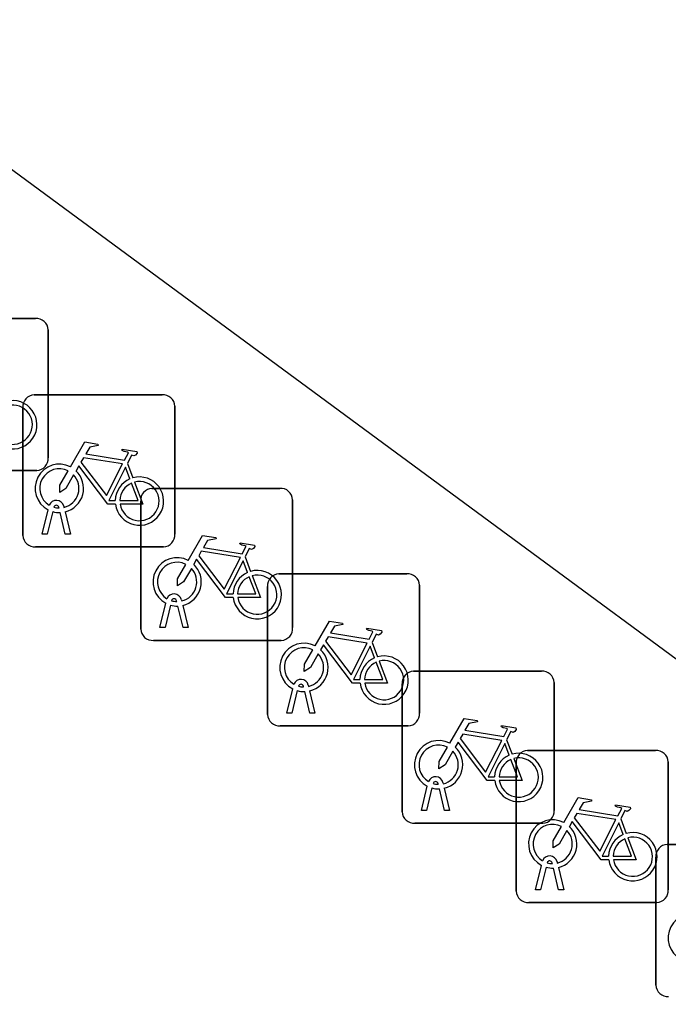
# Model space of a CAD drawing. Extents: x 161087 to 161922, y 382574 to 383873.
# Drawn here: x 161441.45 to 161445.71, y 383480.94 to 383487.36 of the extents above; entities that cross this region are included whole.
import ezdxf

# ---------------------------------------------------------------- set-up
doc = ezdxf.new("R2010")
doc.units = 0
for name, color, linetype in [('IMGEO_Fietsenrek', 7, 'Continuous'), ('IMGEO_Fietspad_gesloten', 7, 'Continuous'), ('IMGEO_OVBaan_gesloten', 7, 'Continuous')]:
    doc.layers.add(name, color=color, linetype=linetype)

msp = doc.modelspace()

# ---------------------------------------------------------------- linework, layer by layer
at = {"layer": 'IMGEO_Fietsenrek'}
for p, q in [((161440.7109, 383485.3945), (161441.5518, 383485.3945)), ((161441.5518, 383485.3945), (161440.7109, 383485.3945)), ((161441.6355, 383485.3201), (161441.6355, 383484.4792)), ((161441.6355, 383484.4792), (161441.6355, 383485.3201)), ((161441.5439, 383484.8925), (161442.3848, 383484.8925)), ((161442.3848, 383484.8925), (161441.5439, 383484.8925)), ((161441.4695, 383483.9679), (161441.4695, 383484.8088)), ((161441.4695, 383484.8088), (161441.4695, 383483.9679)), ((161442.4685, 383484.8181), (161442.4685, 383483.9772)), ((161442.4685, 383483.9772), (161442.4685, 383484.8181)), ((161441.5611, 383484.3955), (161440.7202, 383484.3955)), ((161440.7202, 383484.3955), (161441.5611, 383484.3955)), ((161442.1562, 383484.4422), (161442.1925, 383484.347)), ((161442.3179, 383484.2775), (161443.1588, 383484.2775)), ((161443.1588, 383484.2775), (161442.3179, 383484.2775)), ((161442.2435, 383483.3529), (161442.2435, 383484.1938)), ((161442.2435, 383484.1938), (161442.2435, 383483.3529)), ((161443.2425, 383484.2031), (161443.2425, 383483.3622)), ((161443.2425, 383483.3622), (161443.2425, 383484.2031)), ((161441.5965, 383483.9773), (161441.6348, 383484.1373)), ((161441.6652, 383484.1251), (161441.6299, 383483.9773)), ((161441.7069, 383484.1489), (161441.7059, 383484.1532)), ((161441.7376, 383484.1604), (161441.7394, 383484.1525)), ((161441.7464, 383484.1233), (161441.7814, 383483.9773)), ((161441.748, 383483.9773), (161441.7141, 383484.119)), ((161441.6299, 383483.9773), (161441.5965, 383483.9773)), ((161441.7814, 383483.9773), (161441.748, 383483.9773)), ((161442.3941, 383483.8935), (161441.5532, 383483.8935)), ((161441.5532, 383483.8935), (161442.3941, 383483.8935)), ((161442.9302, 383483.8272), (161442.9665, 383483.732)), ((161443.1519, 383483.7155), (161443.9928, 383483.7155)), ((161443.9928, 383483.7155), (161443.1519, 383483.7155)), ((161443.0775, 383482.7909), (161443.0775, 383483.6318)), ((161443.0775, 383483.6318), (161443.0775, 383482.7909)), ((161444.0765, 383483.6411), (161444.0765, 383482.8002)), ((161444.0765, 383482.8002), (161444.0765, 383483.6411)), ((161442.5116, 383483.5454), (161442.5134, 383483.5375)), ((161442.3705, 383483.3623), (161442.4088, 383483.5223)), ((161442.4392, 383483.5101), (161442.4039, 383483.3623)), ((161442.4809, 383483.5339), (161442.4799, 383483.5382)), ((161442.522, 383483.3623), (161442.4881, 383483.504)), ((161442.5204, 383483.5083), (161442.5554, 383483.3623)), ((161442.4039, 383483.3623), (161442.3705, 383483.3623)), ((161442.5554, 383483.3623), (161442.522, 383483.3623)), ((161443.1681, 383483.2785), (161442.3272, 383483.2785)), ((161442.3272, 383483.2785), (161443.1681, 383483.2785)), ((161443.7642, 383483.2652), (161443.8005, 383483.17)), ((161444.0369, 383483.0755), (161444.8778, 383483.0755)), ((161444.8778, 383483.0755), (161444.0369, 383483.0755)), ((161443.3149, 383482.9719), (161443.3139, 383482.9762)), ((161443.3456, 383482.9834), (161443.3474, 383482.9755)), ((161443.9625, 383482.1509), (161443.9625, 383482.9918)), ((161443.9625, 383482.9918), (161443.9625, 383482.1509)), ((161444.9615, 383483.0011), (161444.9615, 383482.1602)), ((161444.9615, 383482.1602), (161444.9615, 383483.0011)), ((161443.2045, 383482.8003), (161443.2428, 383482.9603)), ((161443.2732, 383482.9481), (161443.2379, 383482.8003)), ((161443.356, 383482.8003), (161443.3221, 383482.942)), ((161443.3544, 383482.9463), (161443.3894, 383482.8003)), ((161443.2379, 383482.8003), (161443.2045, 383482.8003)), ((161443.3894, 383482.8003), (161443.356, 383482.8003)), ((161444.0021, 383482.7165), (161443.1612, 383482.7165)), ((161443.1612, 383482.7165), (161444.0021, 383482.7165)), ((161444.6492, 383482.6252), (161444.6855, 383482.53)), ((161444.7869, 383482.5545), (161445.6278, 383482.5545)), ((161445.6278, 383482.5545), (161444.7869, 383482.5545)), ((161444.7125, 383481.6299), (161444.7125, 383482.4708)), ((161444.7125, 383482.4708), (161444.7125, 383481.6299)), ((161445.7115, 383482.4801), (161445.7115, 383481.6392)), ((161445.7115, 383481.6392), (161445.7115, 383482.4801)), ((161444.1999, 383482.3319), (161444.1989, 383482.3362)), ((161444.2306, 383482.3434), (161444.2324, 383482.3355)), ((161444.0895, 383482.1603), (161444.1278, 383482.3203)), ((161444.1582, 383482.3081), (161444.1229, 383482.1603)), ((161444.241, 383482.1603), (161444.2071, 383482.302)), ((161444.2394, 383482.3063), (161444.2744, 383482.1603)), ((161444.1229, 383482.1603), (161444.0895, 383482.1603)), ((161444.2744, 383482.1603), (161444.241, 383482.1603)), ((161444.8871, 383482.0765), (161444.0462, 383482.0765)), ((161444.0462, 383482.0765), (161444.8871, 383482.0765)), ((161445.3992, 383482.1042), (161445.4355, 383482.009)), ((161445.7049, 383481.9365), (161446.5458, 383481.9365)), ((161446.5458, 383481.9365), (161445.7049, 383481.9365)), ((161444.9499, 383481.8109), (161444.9489, 383481.8152)), ((161444.9806, 383481.8224), (161444.9824, 383481.8145)), ((161445.6305, 383481.0119), (161445.6305, 383481.8528)), ((161445.6305, 383481.8528), (161445.6305, 383481.0119)), ((161444.8395, 383481.6393), (161444.8778, 383481.7993)), ((161444.9082, 383481.7871), (161444.8729, 383481.6393)), ((161444.991, 383481.6393), (161444.9571, 383481.781)), ((161444.9894, 383481.7853), (161445.0244, 383481.6393)), ((161444.8729, 383481.6393), (161444.8395, 383481.6393)), ((161445.0244, 383481.6393), (161444.991, 383481.6393)), ((161445.6371, 383481.5555), (161444.7962, 383481.5555)), ((161444.7962, 383481.5555), (161445.6371, 383481.5555))]:
    msp.add_line(p, q, dxfattribs=at)
for points in [[(161441.7821, 383484.4192), (161441.8768, 383484.5827), (161441.963, 383484.5689), (161441.9647, 383484.5602), (161441.9086, 383484.5493), (161441.8824, 383484.504), (161442.1376, 383484.4632)], [(161442.1376, 383484.4632), (161442.1626, 383484.512), (161442.1575, 383484.516), (161442.1343, 383484.5197), (161442.1216, 383484.5272), (161442.1206, 383484.5303), (161442.1228, 383484.5349), (161442.2176, 383484.5198), (161442.2199, 383484.5095), (161442.2105, 383484.4971), (161442.1981, 383484.4907), (161442.1836, 383484.4969), (161442.1562, 383484.4422)], [(161442.1247, 383484.438), (161441.8679, 383484.479), (161441.8512, 383484.4502), (161442.0182, 383484.2299), (161442.1247, 383484.438)], [(161441.8028, 383484.3667), (161441.7512, 383484.2775), (161441.7113, 383484.2515), (161441.7125, 383484.299), (161441.767, 383484.3932)], [(161442.0778, 383484.1745), (161442.0281, 383484.1746), (161441.8374, 383484.4263), (161441.8184, 383484.3935)], [(161442.1727, 383484.34), (161442.1434, 383484.4168), (161442.034, 383484.1987), (161442.0767, 383484.1986)], [(161442.2032, 383484.3188), (161442.2582, 383484.1742), (161442.1081, 383484.1745)], [(161442.1067, 383484.1985), (161442.2266, 383484.1983), (161442.1834, 383484.3119)], [(161442.5561, 383483.8042), (161442.6508, 383483.9677), (161442.737, 383483.9539), (161442.7387, 383483.9452), (161442.6826, 383483.9343), (161442.6564, 383483.889), (161442.9116, 383483.8482)], [(161442.9116, 383483.8482), (161442.9366, 383483.897), (161442.9315, 383483.901), (161442.9083, 383483.9047), (161442.8956, 383483.9122), (161442.8946, 383483.9153), (161442.8968, 383483.9199), (161442.9916, 383483.9048), (161442.9939, 383483.8945), (161442.9845, 383483.8821), (161442.9721, 383483.8757), (161442.9576, 383483.8819), (161442.9302, 383483.8272)], [(161442.8518, 383483.5595), (161442.8021, 383483.5596), (161442.6114, 383483.8113), (161442.5924, 383483.7785)], [(161442.8987, 383483.823), (161442.6419, 383483.864), (161442.6252, 383483.8352), (161442.7922, 383483.6149), (161442.8987, 383483.823)], [(161442.5768, 383483.7517), (161442.5252, 383483.6625), (161442.4853, 383483.6365), (161442.4865, 383483.684), (161442.541, 383483.7782)], [(161442.9467, 383483.725), (161442.9174, 383483.8018), (161442.808, 383483.5837), (161442.8507, 383483.5836)], [(161442.8807, 383483.5835), (161443.0006, 383483.5833), (161442.9574, 383483.6969)], [(161442.9772, 383483.7038), (161443.0322, 383483.5592), (161442.8821, 383483.5595)], [(161443.3901, 383483.2422), (161443.4848, 383483.4057), (161443.571, 383483.3919), (161443.5727, 383483.3832), (161443.5166, 383483.3723), (161443.4904, 383483.327), (161443.7456, 383483.2862)], [(161443.7456, 383483.2862), (161443.7706, 383483.335), (161443.7655, 383483.339), (161443.7423, 383483.3427), (161443.7296, 383483.3502), (161443.7286, 383483.3533), (161443.7308, 383483.3579), (161443.8256, 383483.3428), (161443.8279, 383483.3325), (161443.8185, 383483.3201), (161443.8061, 383483.3137), (161443.7916, 383483.3199), (161443.7642, 383483.2652)], [(161443.7327, 383483.261), (161443.4759, 383483.302), (161443.4592, 383483.2732), (161443.6262, 383483.0529), (161443.7327, 383483.261)], [(161443.6858, 383482.9975), (161443.6361, 383482.9976), (161443.4454, 383483.2493), (161443.4264, 383483.2165)], [(161443.7807, 383483.163), (161443.7514, 383483.2398), (161443.642, 383483.0217), (161443.6847, 383483.0216)], [(161443.4108, 383483.1897), (161443.3592, 383483.1005), (161443.3193, 383483.0745), (161443.3205, 383483.122), (161443.375, 383483.2162)], [(161443.7147, 383483.0215), (161443.8346, 383483.0213), (161443.7914, 383483.1349)], [(161443.8112, 383483.1418), (161443.8662, 383482.9972), (161443.7161, 383482.9975)], [(161444.2751, 383482.6022), (161444.3698, 383482.7657), (161444.456, 383482.7519), (161444.4577, 383482.7432), (161444.4016, 383482.7323), (161444.3754, 383482.687), (161444.6306, 383482.6462)], [(161444.6306, 383482.6462), (161444.6556, 383482.695), (161444.6505, 383482.699), (161444.6273, 383482.7027), (161444.6146, 383482.7102), (161444.6136, 383482.7133), (161444.6158, 383482.7179), (161444.7106, 383482.7028), (161444.7129, 383482.6925), (161444.7035, 383482.6801), (161444.6911, 383482.6737), (161444.6766, 383482.6799), (161444.6492, 383482.6252)], [(161444.6177, 383482.621), (161444.3609, 383482.662), (161444.3442, 383482.6332), (161444.5112, 383482.4129), (161444.6177, 383482.621)], [(161444.5708, 383482.3575), (161444.5211, 383482.3576), (161444.3304, 383482.6093), (161444.3114, 383482.5765)], [(161444.6657, 383482.523), (161444.6364, 383482.5998), (161444.527, 383482.3817), (161444.5697, 383482.3816)], [(161444.2958, 383482.5497), (161444.2442, 383482.4605), (161444.2043, 383482.4345), (161444.2055, 383482.482), (161444.26, 383482.5762)], [(161444.5997, 383482.3815), (161444.7196, 383482.3813), (161444.6764, 383482.4949)], [(161444.6962, 383482.5018), (161444.7512, 383482.3572), (161444.6011, 383482.3575)], [(161445.0251, 383482.0812), (161445.1198, 383482.2447), (161445.206, 383482.2309), (161445.2077, 383482.2222), (161445.1516, 383482.2113), (161445.1254, 383482.166), (161445.3806, 383482.1252)], [(161445.3806, 383482.1252), (161445.4056, 383482.174), (161445.4005, 383482.178), (161445.3773, 383482.1817), (161445.3646, 383482.1892), (161445.3636, 383482.1923), (161445.3658, 383482.1969), (161445.4606, 383482.1818), (161445.4629, 383482.1715), (161445.4535, 383482.1591), (161445.4411, 383482.1527), (161445.4266, 383482.1589), (161445.3992, 383482.1042)], [(161445.3677, 383482.1), (161445.1109, 383482.141), (161445.0942, 383482.1122), (161445.2612, 383481.8919), (161445.3677, 383482.1)], [(161445.3208, 383481.8365), (161445.2711, 383481.8366), (161445.0804, 383482.0883), (161445.0614, 383482.0555)], [(161445.4157, 383482.002), (161445.3864, 383482.0788), (161445.277, 383481.8607), (161445.3197, 383481.8606)], [(161445.0458, 383482.0287), (161444.9942, 383481.9395), (161444.9543, 383481.9135), (161444.9555, 383481.961), (161445.01, 383482.0552)], [(161445.3497, 383481.8605), (161445.4696, 383481.8603), (161445.4264, 383481.9739)], [(161445.4462, 383481.9808), (161445.5012, 383481.8362), (161445.3511, 383481.8365)]]:
    msp.add_lwpolyline(points, dxfattribs=at)
for centre, radius, start, end in [((161441.5576, 383485.3168), 0.0779, 2.4484, 94.28452), ((161441.5576, 383485.3168), 0.0779, 2.4484, 94.28452), ((161441.4027, 383484.6959), 0.159, 187.0065, 105.77075), ((161441.5472, 383484.8146), 0.0779, 92.4484, 184.28452), ((161441.5472, 383484.8146), 0.0779, 92.4484, 184.28452), ((161442.3906, 383484.8148), 0.0779, 2.4484, 94.28452), ((161442.3906, 383484.8148), 0.0779, 2.4484, 94.28452), ((161441.4027, 383484.6959), 0.129, 188.67146, 104.58832), ((161441.5578, 383484.4734), 0.0779, 272.4484, 4.28452), ((161441.5578, 383484.4734), 0.0779, 272.4484, 4.28452), ((161441.7091, 383484.2779), 0.159, 62.67661, 242.13685), ((161441.7091, 383484.2779), 0.129, 63.31916, 238.90302), ((161441.7091, 383484.2779), 0.159, 283.5766, 46.60424), ((161441.7091, 383484.2779), 0.129, 283.60429, 43.43025), ((161442.2357, 383484.1939), 0.159, 113.3408, 178.32165), ((161442.2357, 383484.1939), 0.159, 187.0065, 105.77075), ((161442.2357, 383484.1939), 0.129, 188.67146, 104.58832), ((161442.2357, 383484.1939), 0.129, 113.92302, 177.95563), ((161442.3212, 383484.1996), 0.0779, 92.4484, 184.28452), ((161442.3212, 383484.1996), 0.0779, 92.4484, 184.28452), ((161443.1646, 383484.1998), 0.0779, 2.4484, 94.28452), ((161443.1646, 383484.1998), 0.0779, 2.4484, 94.28452), ((161441.6889, 383484.1493), 0.0499, 12.8025, 158.69338), ((161441.7091, 383484.2779), 0.159, 253.99666, 271.78671), ((161441.6889, 383484.1493), 0.0174, 12.8025, 163.45023), ((161441.7091, 383484.2779), 0.129, 253.41502, 269.02044), ((161441.5474, 383483.9712), 0.0779, 182.4484, 274.28452), ((161441.5474, 383483.9712), 0.0779, 182.4484, 274.28452), ((161442.3908, 383483.9714), 0.0779, 272.4484, 4.28452), ((161442.3908, 383483.9714), 0.0779, 272.4484, 4.28452), ((161442.4831, 383483.6629), 0.159, 62.67661, 242.13685), ((161442.4831, 383483.6629), 0.129, 63.31916, 238.90302), ((161442.4831, 383483.6629), 0.129, 283.60429, 43.43025), ((161442.4831, 383483.6629), 0.159, 283.5766, 46.60424), ((161443.0097, 383483.5789), 0.159, 187.0065, 105.77075), ((161443.0097, 383483.5789), 0.159, 113.3408, 178.32165), ((161443.0097, 383483.5789), 0.129, 113.92302, 177.95563), ((161443.0097, 383483.5789), 0.129, 188.67146, 104.58832), ((161443.1552, 383483.6376), 0.0779, 92.4484, 184.28452), ((161443.1552, 383483.6376), 0.0779, 92.4484, 184.28452), ((161443.9986, 383483.6378), 0.0779, 2.4484, 94.28452), ((161443.9986, 383483.6378), 0.0779, 2.4484, 94.28452), ((161442.4629, 383483.5343), 0.0499, 12.8025, 158.69338), ((161442.4629, 383483.5343), 0.0174, 12.8025, 163.45023), ((161442.4831, 383483.6629), 0.159, 253.99666, 271.78671), ((161442.4831, 383483.6629), 0.129, 253.41502, 269.02044), ((161442.3214, 383483.3562), 0.0779, 182.4484, 274.28452), ((161442.3214, 383483.3562), 0.0779, 182.4484, 274.28452), ((161443.1648, 383483.3564), 0.0779, 272.4484, 4.28452), ((161443.1648, 383483.3564), 0.0779, 272.4484, 4.28452), ((161443.3171, 383483.1009), 0.159, 62.67661, 242.13685), ((161443.3171, 383483.1009), 0.129, 63.31916, 238.90302), ((161443.3171, 383483.1009), 0.129, 283.60429, 43.43025), ((161443.3171, 383483.1009), 0.159, 283.5766, 46.60424), ((161443.8437, 383483.0169), 0.159, 113.3408, 178.32165), ((161443.8437, 383483.0169), 0.159, 187.0065, 105.77075), ((161443.8437, 383483.0169), 0.129, 113.92302, 177.95563), ((161443.8437, 383483.0169), 0.129, 188.67146, 104.58832), ((161444.0402, 383482.9976), 0.0779, 92.4484, 184.28452), ((161444.0402, 383482.9976), 0.0779, 92.4484, 184.28452), ((161444.8836, 383482.9978), 0.0779, 2.4484, 94.28452), ((161444.8836, 383482.9978), 0.0779, 2.4484, 94.28452), ((161443.2969, 383482.9723), 0.0499, 12.8025, 158.69338), ((161443.2969, 383482.9723), 0.0174, 12.8025, 163.45023), ((161443.3171, 383483.1009), 0.129, 253.41502, 269.02044), ((161443.3171, 383483.1009), 0.159, 253.99666, 271.78671), ((161443.1554, 383482.7942), 0.0779, 182.4484, 274.28452), ((161443.1554, 383482.7942), 0.0779, 182.4484, 274.28452), ((161443.9988, 383482.7944), 0.0779, 272.4484, 4.28452), ((161443.9988, 383482.7944), 0.0779, 272.4484, 4.28452), ((161444.2021, 383482.4609), 0.159, 62.67661, 242.13685), ((161444.2021, 383482.4609), 0.129, 63.31916, 238.90302), ((161444.2021, 383482.4609), 0.129, 283.60429, 43.43025), ((161444.2021, 383482.4609), 0.159, 283.5766, 46.60424), ((161444.7287, 383482.3769), 0.159, 113.3408, 178.32165), ((161444.7287, 383482.3769), 0.159, 187.0065, 105.77075), ((161444.7902, 383482.4766), 0.0779, 92.4484, 184.28452), ((161444.7902, 383482.4766), 0.0779, 92.4484, 184.28452), ((161445.6336, 383482.4768), 0.0779, 2.4484, 94.28452), ((161445.6336, 383482.4768), 0.0779, 2.4484, 94.28452), ((161444.7287, 383482.3769), 0.129, 113.92302, 177.95563), ((161444.7287, 383482.3769), 0.129, 188.67146, 104.58832), ((161444.1819, 383482.3323), 0.0499, 12.8025, 158.69338), ((161444.1819, 383482.3323), 0.0174, 12.8025, 163.45023), ((161444.2021, 383482.4609), 0.129, 253.41502, 269.02044), ((161444.2021, 383482.4609), 0.159, 253.99666, 271.78671), ((161444.0404, 383482.1542), 0.0779, 182.4484, 274.28452), ((161444.0404, 383482.1542), 0.0779, 182.4484, 274.28452), ((161444.8838, 383482.1544), 0.0779, 272.4484, 4.28452), ((161444.8838, 383482.1544), 0.0779, 272.4484, 4.28452), ((161444.9521, 383481.9399), 0.159, 62.67661, 242.13685), ((161444.9521, 383481.9399), 0.129, 63.31916, 238.90302), ((161444.9521, 383481.9399), 0.129, 283.60429, 43.43025), ((161444.9521, 383481.9399), 0.159, 283.5766, 46.60424), ((161445.4787, 383481.8559), 0.159, 187.0065, 105.77075), ((161445.4787, 383481.8559), 0.159, 113.3408, 178.32165), ((161445.4787, 383481.8559), 0.129, 113.92302, 177.95563), ((161445.4787, 383481.8559), 0.129, 188.67146, 104.58832), ((161445.7082, 383481.8586), 0.0779, 92.4484, 184.28452), ((161445.7082, 383481.8586), 0.0779, 92.4484, 184.28452), ((161444.9319, 383481.8113), 0.0499, 12.8025, 158.69338), ((161444.9319, 383481.8113), 0.0174, 12.8025, 163.45023), ((161444.9521, 383481.9399), 0.129, 253.41502, 269.02044), ((161444.9521, 383481.9399), 0.159, 253.99666, 271.78671), ((161444.7904, 383481.6332), 0.0779, 182.4484, 274.28452), ((161444.7904, 383481.6332), 0.0779, 182.4484, 274.28452), ((161445.6338, 383481.6334), 0.0779, 272.4484, 4.28452), ((161445.6338, 383481.6334), 0.0779, 272.4484, 4.28452), ((161445.8701, 383481.3219), 0.159, 62.67661, 242.13685), ((161445.7084, 383481.0152), 0.0779, 182.4484, 274.28452), ((161445.7084, 383481.0152), 0.0779, 182.4484, 274.28452)]:
    msp.add_arc(centre, radius, start, end, dxfattribs=at)
at = {"layer": 'IMGEO_Fietspad_gesloten'}
msp.add_lwpolyline([(161447.495, 383481.879), (161439.022, 383488.123)], dxfattribs=at)
at = {"layer": 'IMGEO_OVBaan_gesloten'}
msp.add_arc((161002.6924, 382901.0975), 741.8786, 51.6522724, 53.8598013, dxfattribs=at)

doc.saveas('drawing.dxf')
